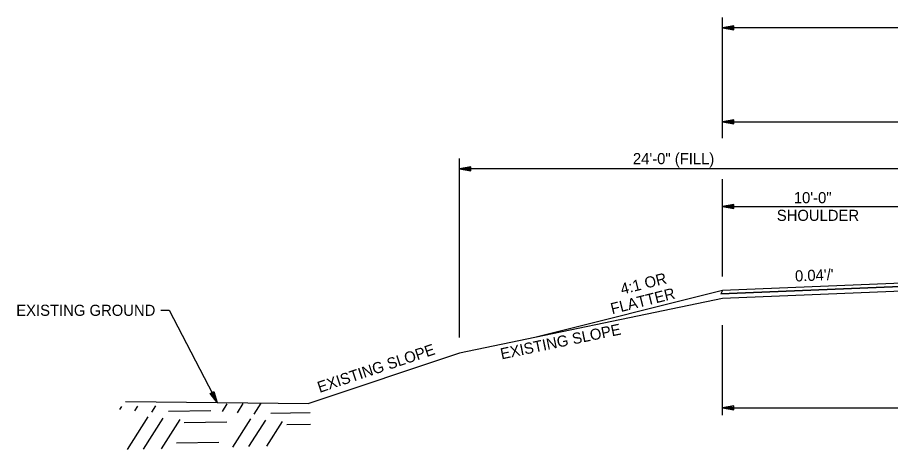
# Model space of a CAD drawing. Extents: x 1398183 to 1398373, y 1967240 to 1968889.
# Drawn here: x 1398197 to 1398243.49, y 1968700.75 to 1968723.72 of the extents above; entities that cross this region are included whole.
import ezdxf

# ---------------------------------------------------------------- set-up
doc = ezdxf.new("R2010")
doc.units = 0
for name, color, linetype in [('10', 7, 'Continuous'), ('19', 7, 'Continuous'), ('42', 7, 'Continuous'), ('9', 7, 'Continuous')]:
    doc.layers.add(name, color=color, linetype=linetype)

msp = doc.modelspace()

# ---------------------------------------------------------------- linework, layer by layer
at = {"layer": '19'}
for p, q in [((1398234.543, 1968717.298), (1398234.543, 1968723.725)), ((1398235.143, 1968723.276), (1398234.543, 1968723.171)), ((1398235.143, 1968723.221), (1398234.703, 1968723.186)), ((1398235.143, 1968723.066), (1398235.143, 1968723.276)), ((1398234.543, 1968723.171), (1398235.143, 1968723.066)), ((1398286.543, 1968723.171), (1398234.543, 1968723.171)), ((1398234.703, 1968723.156), (1398235.143, 1968723.116)), ((1398235.143, 1968718.276), (1398234.543, 1968718.171)), ((1398234.543, 1968718.171), (1398297.272, 1968718.171)), ((1398234.543, 1968718.171), (1398235.143, 1968718.066)), ((1398235.143, 1968718.221), (1398234.703, 1968718.186)), ((1398234.703, 1968718.156), (1398235.143, 1968718.116)), ((1398235.143, 1968718.066), (1398235.143, 1968718.276)), ((1398220.544, 1968706.704), (1398220.544, 1968716.218)), ((1398221.144, 1968715.776), (1398220.544, 1968715.671)), ((1398221.144, 1968715.566), (1398221.144, 1968715.776)), ((1398244.544, 1968715.671), (1398220.544, 1968715.671)), ((1398220.544, 1968715.671), (1398221.144, 1968715.566)), ((1398221.144, 1968715.721), (1398220.704, 1968715.686)), ((1398220.704, 1968715.656), (1398221.144, 1968715.616)), ((1398234.544, 1968709.944), (1398234.544, 1968715.13)), ((1398235.144, 1968713.776), (1398234.544, 1968713.671)), ((1398234.544, 1968713.671), (1398235.144, 1968713.566)), ((1398234.544, 1968713.671), (1398244.544, 1968713.671)), ((1398235.144, 1968713.721), (1398234.704, 1968713.686)), ((1398234.704, 1968713.656), (1398235.144, 1968713.616)), ((1398235.144, 1968713.566), (1398235.144, 1968713.776)), ((1398234.544, 1968709.204), (1398224.545, 1968706.704)), ((1398234.544, 1968709.205), (1398234.459, 1968709.034)), ((1398234.544, 1968702.565), (1398234.544, 1968707.353)), ((1398207.263, 1968703.729), (1398207.449, 1968703.825)), ((1398207.633, 1968703.245), (1398207.263, 1968703.729)), ((1398207.55, 1968703.381), (1398207.313, 1968703.75)), ((1398207.409, 1968703.801), (1398207.572, 1968703.395)), ((1398207.449, 1968703.825), (1398207.633, 1968703.245)), ((1398235.144, 1968703.061), (1398234.544, 1968702.956)), ((1398234.544, 1968702.956), (1398235.144, 1968702.851)), ((1398234.544, 1968702.956), (1398268.544, 1968702.956)), ((1398235.144, 1968703.006), (1398234.704, 1968702.971)), ((1398234.704, 1968702.941), (1398235.144, 1968702.901)), ((1398235.144, 1968702.851), (1398235.144, 1968703.061))]:
    msp.add_line(p, q, dxfattribs=at)
msp.add_lwpolyline([(1398234.459, 1968709.034), (1398244.466, 1968709.432), (1398256.545, 1968709.676), (1398280.63, 1968709.194), (1398286.63, 1968708.952), (1398286.544, 1968709.124), (1398280.544, 1968709.364), (1398256.545, 1968709.842), (1398244.544, 1968709.604), (1398234.544, 1968709.204)], close=True, dxfattribs=at)
for points in [[(1398256.544, 1968709.844), (1398244.544, 1968709.604), (1398234.544, 1968709.204)], [(1398280.63, 1968709.194), (1398268.544, 1968709.437), (1398256.544, 1968709.677), (1398244.466, 1968709.432), (1398234.459, 1968709.034)], [(1398204.633, 1968708.151), (1398205.079, 1968708.151), (1398207.633, 1968703.245)]]:
    msp.add_lwpolyline(points, dxfattribs=at)
at = {"layer": '42'}
for p, q in [((1398234.544, 1968708.787), (1398220.544, 1968705.87)), ((1398220.544, 1968705.87), (1398212.517, 1968703.195))]:
    msp.add_line(p, q, dxfattribs=at)
for points in [[(1398244.544, 1968709.187), (1398234.544, 1968708.787)], [(1398202.748, 1968703.296), (1398212.517, 1968703.195)]]:
    msp.add_lwpolyline(points, dxfattribs=at)
at = {"layer": '9'}
for p, q in [((1398209.602, 1968702.621), (1398209.979, 1968703.211)), ((1398202.456, 1968702.878), (1398202.556, 1968703.034)), ((1398203.255, 1968702.804), (1398203.415, 1968703.055)), ((1398204.147, 1968702.733), (1398204.367, 1968703.077)), ((1398205.035, 1968702.791), (1398207.297, 1968702.826)), ((1398207.91, 1968702.767), (1398208.167, 1968703.168)), ((1398208.71, 1968702.693), (1398209.027, 1968703.188)), ((1398202.852, 1968700.746), (1398203.967, 1968702.487)), ((1398203.711, 1968700.767), (1398204.766, 1968702.413)), ((1398204.664, 1968700.789), (1398205.658, 1968702.342)), ((1398208.464, 1968700.88), (1398209.422, 1968702.376)), ((1398209.323, 1968700.9), (1398210.221, 1968702.302)), ((1398210.49, 1968702.68), (1398212.596, 1968702.713)), ((1398205.884, 1968702.18), (1398208.146, 1968702.216)), ((1398210.275, 1968700.923), (1398211.113, 1968702.231)), ((1398211.339, 1968702.069), (1398212.611, 1968702.089)), ((1398205.465, 1968701.094), (1398207.727, 1968701.13))]:
    msp.add_line(p, q, dxfattribs=at)

# ---------------------------------------------------------------- texts
at = {"layer": '10'}
for s, height, p in [('24\'-0" (FILL)', 0.59001, (1398229.775, 1968715.923)), ('10\'-0"', 0.59, (1398238.343, 1968713.846)), ('SHOULDER', 0.59, (1398237.437, 1968712.906)), ('EXISTING GROUND', 0.59001, (1398196.935, 1968707.856))]:
    msp.add_text(s, height=height, dxfattribs=at).set_placement(p)
for s, height, rotation, p in [("0.04'/'", 0.59, 2.2906, (1398238.418, 1968709.68)), ('4:1 OR', 0.59, 14.0362, (1398229.197, 1968708.983)), ('FLATTER', 0.59, 14.0362, (1398228.668, 1968707.938)), ('EXISTING SLOPE', 0.59001, 11.7678, (1398222.782, 1968705.537)), ('EXISTING SLOPE', 0.59001, 18.4349, (1398213.09, 1968703.757))]:
    msp.add_text(s, height=height, rotation=rotation, dxfattribs=at).set_placement(p)

doc.saveas('drawing.dxf')
